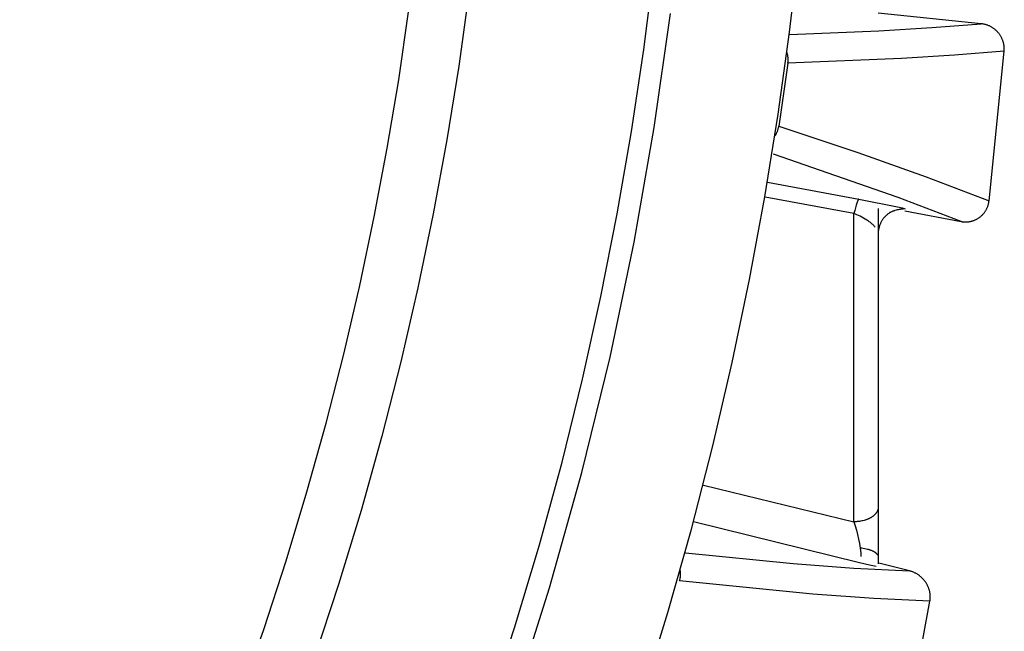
# Model space of a CAD drawing. Header units: millimetres. Extents: x -2637 to -1637, y 678 to 1678.
# Tile 308 of 348: x -1975 to -1955, y 1410 to 1422. Entities that reach past the tile are written whole.
import ezdxf

# ---------------------------------------------------------------- set-up
doc = ezdxf.new("R2010")
doc.units = ezdxf.units.MM
doc.layers.add('Make2D$B.SHOW mini', color=7, linetype='Continuous', true_color=0x000000)

msp = doc.modelspace()

# ---------------------------------------------------------------- linework, layer by layer
at = {"layer": 'Make2D$B.SHOW mini', "color": 18, "lineweight": -3, "true_color": 0x000000}
for points in [[(-1965.323, 1428.386), (-1965.398, 1426.932), (-1965.504, 1425.468), (-1965.643, 1423.995), (-1965.815, 1422.514), (-1966.021, 1421.026), (-1966.261, 1419.532), (-1966.537, 1418.034), (-1966.848, 1416.532), (-1967.195, 1415.027), (-1967.578, 1413.521), (-1967.998, 1412.014), (-1968.455, 1410.51), (-1968.95, 1409.007), (-1969.482, 1407.508), (-1970.051, 1406.015), (-1970.659, 1404.528), (-1971.304, 1403.049), (-1971.987, 1401.579), (-1972.707, 1400.12), (-1973.465, 1398.673), (-1974.26, 1397.24), (-1975.092, 1395.822)], [(-1975.546, 1397.334), (-1974.796, 1398.658), (-1974.078, 1399.995), (-1973.393, 1401.343), (-1972.741, 1402.701), (-1972.121, 1404.067), (-1971.535, 1405.442), (-1970.982, 1406.823), (-1970.462, 1408.209), (-1969.974, 1409.6), (-1969.52, 1410.994), (-1969.098, 1412.39), (-1968.708, 1413.787), (-1968.351, 1415.184), (-1968.026, 1416.58), (-1967.732, 1417.973), (-1967.469, 1419.364), (-1967.237, 1420.751), (-1967.036, 1422.133), (-1966.864, 1423.509), (-1966.722, 1424.879), (-1966.608, 1426.241), (-1966.522, 1427.595)], [(-1973.044, 1387.068), (-1971.959, 1388.602), (-1970.915, 1390.157), (-1969.914, 1391.734), (-1968.955, 1393.329), (-1968.04, 1394.941), (-1967.169, 1396.569), (-1966.341, 1398.211), (-1965.557, 1399.864), (-1964.817, 1401.528), (-1964.122, 1403.201), (-1963.471, 1404.88), (-1962.863, 1406.565), (-1962.299, 1408.254), (-1961.779, 1409.945), (-1961.302, 1411.637), (-1960.867, 1413.327), (-1960.475, 1415.016), (-1960.124, 1416.7), (-1959.813, 1418.38), (-1959.544, 1420.053), (-1959.313, 1421.718), (-1959.122, 1423.375)], [(-1975.462, 1388.648), (-1974.389, 1390.159), (-1973.357, 1391.694), (-1972.368, 1393.25), (-1971.421, 1394.827), (-1970.518, 1396.422), (-1969.658, 1398.034), (-1968.843, 1399.66), (-1968.073, 1401.3), (-1967.347, 1402.95), (-1966.665, 1404.611), (-1966.029, 1406.279), (-1965.437, 1407.953), (-1964.889, 1409.632), (-1964.386, 1411.313), (-1963.926, 1412.995), (-1963.51, 1414.677), (-1963.137, 1416.357), (-1962.806, 1418.034), (-1962.517, 1419.705), (-1962.269, 1421.37), (-1962.062, 1423.028)], [(-1975.398, 1387.988), (-1974.639, 1389.031), (-1973.901, 1390.087), (-1973.182, 1391.154), (-1972.484, 1392.231), (-1971.806, 1393.319), (-1971.148, 1394.416), (-1970.512, 1395.522), (-1969.897, 1396.636), (-1969.302, 1397.758), (-1968.729, 1398.887), (-1967.648, 1401.165), (-1966.651, 1403.464), (-1965.741, 1405.78), (-1964.917, 1408.108), (-1964.178, 1410.444), (-1963.524, 1412.784), (-1962.953, 1415.123), (-1962.464, 1417.457), (-1962.056, 1419.783), (-1961.727, 1422.096)], [(-1955.428, 1421.889), (-1957.517, 1422.105)], [(-1959.315, 1421.67), (-1957.503, 1421.746), (-1956.432, 1421.81), (-1955.428, 1421.889)], [(-1954.963, 1421.333), (-1954.962, 1421.346), (-1954.961, 1421.358), (-1954.961, 1421.371), (-1954.961, 1421.384), (-1954.961, 1421.396), (-1954.962, 1421.409), (-1954.963, 1421.421), (-1954.964, 1421.433), (-1954.966, 1421.446), (-1954.968, 1421.458), (-1954.97, 1421.47), (-1954.972, 1421.482), (-1954.975, 1421.494), (-1954.978, 1421.506), (-1954.982, 1421.518), (-1954.985, 1421.53), (-1954.989, 1421.542), (-1954.994, 1421.553), (-1954.998, 1421.565), (-1955.003, 1421.577), (-1955.008, 1421.588), (-1955.014, 1421.6), (-1955.019, 1421.611), (-1955.026, 1421.622), (-1955.032, 1421.633), (-1955.038, 1421.644), (-1955.045, 1421.655), (-1955.052, 1421.666), (-1955.06, 1421.676), (-1955.067, 1421.687), (-1955.075, 1421.697), (-1955.084, 1421.707), (-1955.092, 1421.716), (-1955.101, 1421.726), (-1955.109, 1421.735), (-1955.119, 1421.744), (-1955.128, 1421.753), (-1955.137, 1421.761), (-1955.147, 1421.77), (-1955.157, 1421.778), (-1955.167, 1421.785), (-1955.177, 1421.793), (-1955.187, 1421.8), (-1955.198, 1421.807), (-1955.208, 1421.814), (-1955.219, 1421.821), (-1955.23, 1421.827), (-1955.241, 1421.833), (-1955.252, 1421.838), (-1955.263, 1421.844), (-1955.274, 1421.849), (-1955.285, 1421.854), (-1955.297, 1421.858), (-1955.308, 1421.862), (-1955.32, 1421.866), (-1955.331, 1421.87), (-1955.343, 1421.873), (-1955.355, 1421.877), (-1955.367, 1421.879), (-1955.379, 1421.882), (-1955.391, 1421.884), (-1955.403, 1421.886), (-1955.416, 1421.888), (-1955.428, 1421.889)], [(-1959.348, 1421.092), (-1959.346, 1421.105), (-1959.345, 1421.117), (-1959.344, 1421.13), (-1959.343, 1421.142), (-1959.343, 1421.155), (-1959.343, 1421.167), (-1959.343, 1421.179), (-1959.344, 1421.191), (-1959.345, 1421.203), (-1959.346, 1421.215), (-1959.348, 1421.227), (-1959.35, 1421.239), (-1959.352, 1421.251), (-1959.354, 1421.263), (-1959.357, 1421.275), (-1959.36, 1421.287), (-1959.363, 1421.298), (-1959.367, 1421.308)], [(-1954.963, 1421.333), (-1955.969, 1421.252), (-1957.044, 1421.186), (-1959.348, 1421.092)], [(-1955.271, 1418.295), (-1954.963, 1421.333)], [(-1959.348, 1421.092), (-1959.532, 1419.813)], [(-1959.607, 1419.617), (-1959.6, 1419.628), (-1959.594, 1419.638), (-1959.588, 1419.649), (-1959.582, 1419.66), (-1959.576, 1419.671), (-1959.571, 1419.682), (-1959.566, 1419.693), (-1959.561, 1419.704), (-1959.557, 1419.716), (-1959.553, 1419.727), (-1959.549, 1419.739), (-1959.546, 1419.751), (-1959.542, 1419.763), (-1959.539, 1419.775), (-1959.537, 1419.787), (-1959.534, 1419.8), (-1959.532, 1419.813)], [(-1959.532, 1419.813), (-1957.929, 1419.275), (-1956.543, 1418.782), (-1955.271, 1418.295)], [(-1955.836, 1417.877), (-1957.115, 1418.366), (-1959.642, 1419.242)], [(-1959.759, 1418.676), (-1957.909, 1418.329)], [(-1958.009, 1418.037), (-1959.812, 1418.369)], [(-1957.909, 1418.329), (-1957.909, 1418.329), (-1957.909, 1418.329), (-1957.909, 1418.329), (-1957.91, 1418.329), (-1957.91, 1418.329), (-1957.91, 1418.329), (-1957.91, 1418.329), (-1957.91, 1418.329), (-1957.911, 1418.329), (-1957.911, 1418.329), (-1957.911, 1418.329), (-1957.911, 1418.329), (-1957.912, 1418.329), (-1957.912, 1418.328), (-1957.912, 1418.328), (-1957.912, 1418.328), (-1957.913, 1418.328), (-1957.913, 1418.328), (-1957.913, 1418.328), (-1957.913, 1418.327), (-1957.914, 1418.327), (-1957.914, 1418.327), (-1957.914, 1418.327), (-1957.914, 1418.327), (-1957.915, 1418.326), (-1957.915, 1418.326), (-1957.916, 1418.325), (-1957.917, 1418.324), (-1957.917, 1418.324), (-1957.918, 1418.323), (-1957.918, 1418.322), (-1957.919, 1418.322), (-1957.92, 1418.32), (-1957.921, 1418.318), (-1957.922, 1418.316), (-1957.924, 1418.314), (-1957.925, 1418.312), (-1957.926, 1418.31), (-1957.929, 1418.304), (-1957.932, 1418.298), (-1957.935, 1418.292), (-1957.938, 1418.284), (-1957.944, 1418.268), (-1957.951, 1418.249), (-1957.958, 1418.228), (-1957.965, 1418.205), (-1957.979, 1418.154), (-1957.994, 1418.097), (-1958.009, 1418.037)], [(-1957.909, 1418.329), (-1957.123, 1418.173), (-1957.034, 1418.153), (-1956.971, 1418.137)], [(-1957.517, 1418.141), (-1957.517, 1417.631)], [(-1957.004, 1418.128), (-1957.005, 1418.128), (-1957.006, 1418.128), (-1957.009, 1418.128), (-1957.013, 1418.128), (-1957.017, 1418.128), (-1957.028, 1418.127), (-1957.042, 1418.126), (-1957.057, 1418.124), (-1957.075, 1418.121), (-1957.094, 1418.118), (-1957.114, 1418.115), (-1957.134, 1418.11), (-1957.156, 1418.105), (-1957.178, 1418.099), (-1957.188, 1418.096), (-1957.199, 1418.092), (-1957.21, 1418.088), (-1957.221, 1418.084), (-1957.231, 1418.08), (-1957.241, 1418.076), (-1957.251, 1418.071), (-1957.261, 1418.066), (-1957.271, 1418.061), (-1957.275, 1418.058), (-1957.28, 1418.056), (-1957.292, 1418.048), (-1957.304, 1418.04), (-1957.316, 1418.031), (-1957.327, 1418.023), (-1957.338, 1418.013), (-1957.349, 1418.004), (-1957.36, 1417.994), (-1957.371, 1417.984), (-1957.381, 1417.974), (-1957.391, 1417.963), (-1957.4, 1417.952), (-1957.409, 1417.941), (-1957.418, 1417.929), (-1957.427, 1417.917), (-1957.435, 1417.905), (-1957.443, 1417.893), (-1957.45, 1417.881), (-1957.456, 1417.869), (-1957.463, 1417.858), (-1957.469, 1417.846), (-1957.474, 1417.833), (-1957.48, 1417.821), (-1957.484, 1417.808), (-1957.489, 1417.796), (-1957.493, 1417.783), (-1957.497, 1417.77), (-1957.501, 1417.757), (-1957.504, 1417.744), (-1957.507, 1417.731), (-1957.51, 1417.718), (-1957.512, 1417.704), (-1957.514, 1417.691)], [(-1955.836, 1417.877), (-1955.824, 1417.875), (-1955.812, 1417.873), (-1955.799, 1417.872), (-1955.787, 1417.871), (-1955.775, 1417.87), (-1955.763, 1417.869), (-1955.751, 1417.869), (-1955.739, 1417.869), (-1955.727, 1417.869), (-1955.715, 1417.869), (-1955.703, 1417.87), (-1955.692, 1417.872), (-1955.68, 1417.873), (-1955.668, 1417.875), (-1955.656, 1417.877), (-1955.645, 1417.879), (-1955.633, 1417.882), (-1955.621, 1417.885), (-1955.61, 1417.888), (-1955.598, 1417.892), (-1955.587, 1417.895), (-1955.575, 1417.9), (-1955.564, 1417.904), (-1955.553, 1417.909), (-1955.541, 1417.914), (-1955.53, 1417.919), (-1955.52, 1417.925), (-1955.509, 1417.931), (-1955.498, 1417.937), (-1955.488, 1417.943), (-1955.477, 1417.95), (-1955.467, 1417.957), (-1955.457, 1417.964), (-1955.448, 1417.972), (-1955.438, 1417.98), (-1955.429, 1417.988), (-1955.42, 1417.996), (-1955.411, 1418.005), (-1955.402, 1418.013), (-1955.394, 1418.023), (-1955.386, 1418.032), (-1955.378, 1418.041), (-1955.37, 1418.051), (-1955.362, 1418.061), (-1955.355, 1418.071), (-1955.348, 1418.081), (-1955.341, 1418.092), (-1955.335, 1418.102), (-1955.329, 1418.113), (-1955.323, 1418.124), (-1955.317, 1418.135), (-1955.312, 1418.146), (-1955.307, 1418.158), (-1955.302, 1418.169), (-1955.298, 1418.181), (-1955.294, 1418.193), (-1955.29, 1418.205), (-1955.286, 1418.217), (-1955.283, 1418.23), (-1955.28, 1418.242), (-1955.277, 1418.255), (-1955.275, 1418.268), (-1955.273, 1418.282), (-1955.271, 1418.295)], [(-1957.58, 1417.764), (-1957.59, 1417.776), (-1957.602, 1417.788), (-1957.614, 1417.801), (-1957.626, 1417.813), (-1957.64, 1417.825), (-1957.654, 1417.837), (-1957.668, 1417.849), (-1957.683, 1417.861), (-1957.699, 1417.872), (-1957.715, 1417.884), (-1957.731, 1417.895), (-1957.748, 1417.906), (-1957.782, 1417.927), (-1957.816, 1417.947), (-1957.85, 1417.966), (-1957.883, 1417.982), (-1957.916, 1417.998), (-1957.948, 1418.012), (-1957.979, 1418.025), (-1958.009, 1418.037)], [(-1958.009, 1411.784), (-1958.009, 1418.037)], [(-1956.98, 1418.091), (-1955.836, 1417.877)], [(-1957.517, 1417.631), (-1957.517, 1412.077)], [(-1961.061, 1412.526), (-1958.009, 1411.784)], [(-1957.517, 1412.077), (-1957.517, 1412.074), (-1957.517, 1412.07), (-1957.518, 1412.067), (-1957.518, 1412.064), (-1957.518, 1412.061), (-1957.518, 1412.057), (-1957.519, 1412.054), (-1957.519, 1412.051), (-1957.52, 1412.047), (-1957.52, 1412.044), (-1957.521, 1412.041), (-1957.522, 1412.037), (-1957.523, 1412.034), (-1957.523, 1412.031), (-1957.524, 1412.027), (-1957.525, 1412.024), (-1957.527, 1412.021), (-1957.528, 1412.017), (-1957.529, 1412.014), (-1957.53, 1412.011), (-1957.532, 1412.007), (-1957.533, 1412.004), (-1957.535, 1412), (-1957.536, 1411.997), (-1957.538, 1411.994), (-1957.54, 1411.99), (-1957.541, 1411.987), (-1957.543, 1411.983), (-1957.547, 1411.977), (-1957.552, 1411.97), (-1957.556, 1411.963), (-1957.561, 1411.957), (-1957.566, 1411.95), (-1957.572, 1411.943), (-1957.578, 1411.937), (-1957.584, 1411.931), (-1957.59, 1411.924), (-1957.597, 1411.918), (-1957.604, 1411.912), (-1957.611, 1411.906), (-1957.619, 1411.9), (-1957.627, 1411.894), (-1957.635, 1411.888), (-1957.643, 1411.882), (-1957.652, 1411.877), (-1957.661, 1411.871), (-1957.67, 1411.866), (-1957.679, 1411.861), (-1957.689, 1411.856), (-1957.698, 1411.851), (-1957.708, 1411.846), (-1957.718, 1411.842), (-1957.729, 1411.837), (-1957.739, 1411.833), (-1957.75, 1411.829), (-1957.76, 1411.825), (-1957.771, 1411.821), (-1957.782, 1411.818), (-1957.804, 1411.811), (-1957.827, 1411.806), (-1957.85, 1411.8), (-1957.873, 1411.796), (-1957.896, 1411.792), (-1957.919, 1411.789), (-1957.941, 1411.787), (-1957.964, 1411.785), (-1957.986, 1411.784), (-1958.009, 1411.784)], [(-1957.517, 1412.077), (-1957.517, 1411.073)], [(-1957.895, 1410.949), (-1961.263, 1411.781)], [(-1958.009, 1411.784), (-1957.984, 1411.703), (-1957.959, 1411.616), (-1957.937, 1411.526), (-1957.916, 1411.434), (-1957.898, 1411.342), (-1957.883, 1411.25)], [(-1961.423, 1411.155), (-1959.238, 1410.938), (-1958.012, 1410.845), (-1956.886, 1410.788)], [(-1957.526, 1411.107), (-1957.527, 1411.108), (-1957.528, 1411.11), (-1957.528, 1411.111), (-1957.529, 1411.113), (-1957.53, 1411.114), (-1957.531, 1411.116), (-1957.533, 1411.119), (-1957.536, 1411.122), (-1957.538, 1411.125), (-1957.541, 1411.128), (-1957.543, 1411.131), (-1957.546, 1411.134), (-1957.549, 1411.137), (-1957.552, 1411.14), (-1957.556, 1411.143), (-1957.559, 1411.146), (-1957.563, 1411.149), (-1957.566, 1411.152), (-1957.57, 1411.155), (-1957.574, 1411.158), (-1957.578, 1411.161), (-1957.583, 1411.164), (-1957.587, 1411.167), (-1957.592, 1411.17), (-1957.597, 1411.172), (-1957.607, 1411.178), (-1957.617, 1411.183), (-1957.628, 1411.188), (-1957.64, 1411.193), (-1957.652, 1411.198), (-1957.664, 1411.203), (-1957.677, 1411.208), (-1957.69, 1411.212), (-1957.703, 1411.216), (-1957.717, 1411.22), (-1957.732, 1411.224), (-1957.761, 1411.231), (-1957.791, 1411.237), (-1957.821, 1411.242), (-1957.852, 1411.247), (-1957.883, 1411.25)], [(-1957.883, 1411.25), (-1957.876, 1411.198), (-1957.871, 1411.152), (-1957.868, 1411.112), (-1957.866, 1411.076)], [(-1957.561, 1410.877), (-1957.692, 1410.904), (-1957.895, 1410.949)], [(-1957.517, 1411.073), (-1957.517, 1410.933)], [(-1956.886, 1410.788), (-1957.504, 1410.941)], [(-1961.543, 1410.588), (-1961.54, 1410.6), (-1961.537, 1410.613), (-1961.534, 1410.625), (-1961.532, 1410.637), (-1961.53, 1410.65), (-1961.528, 1410.662), (-1961.527, 1410.674), (-1961.526, 1410.687), (-1961.525, 1410.699), (-1961.525, 1410.711), (-1961.524, 1410.723), (-1961.525, 1410.735), (-1961.525, 1410.747), (-1961.526, 1410.759), (-1961.527, 1410.771), (-1961.528, 1410.784), (-1961.53, 1410.794), (-1961.531, 1410.804)], [(-1956.469, 1410.171), (-1956.467, 1410.185), (-1956.465, 1410.199), (-1956.463, 1410.213), (-1956.462, 1410.226), (-1956.462, 1410.24), (-1956.461, 1410.253), (-1956.461, 1410.266), (-1956.462, 1410.279), (-1956.463, 1410.293), (-1956.464, 1410.305), (-1956.465, 1410.318), (-1956.467, 1410.331), (-1956.469, 1410.344), (-1956.472, 1410.356), (-1956.474, 1410.369), (-1956.477, 1410.381), (-1956.48, 1410.394), (-1956.484, 1410.406), (-1956.488, 1410.418), (-1956.492, 1410.43), (-1956.496, 1410.441), (-1956.501, 1410.453), (-1956.506, 1410.465), (-1956.511, 1410.476), (-1956.516, 1410.488), (-1956.522, 1410.499), (-1956.528, 1410.51), (-1956.534, 1410.521), (-1956.54, 1410.532), (-1956.547, 1410.542), (-1956.554, 1410.553), (-1956.561, 1410.563), (-1956.568, 1410.574), (-1956.576, 1410.584), (-1956.584, 1410.594), (-1956.592, 1410.603), (-1956.6, 1410.613), (-1956.609, 1410.622), (-1956.617, 1410.632), (-1956.626, 1410.641), (-1956.635, 1410.649), (-1956.645, 1410.658), (-1956.654, 1410.667), (-1956.664, 1410.675), (-1956.673, 1410.683), (-1956.683, 1410.691), (-1956.693, 1410.698), (-1956.703, 1410.705), (-1956.714, 1410.712), (-1956.724, 1410.719), (-1956.735, 1410.726), (-1956.746, 1410.732), (-1956.756, 1410.738), (-1956.767, 1410.744), (-1956.779, 1410.75), (-1956.79, 1410.755), (-1956.801, 1410.76), (-1956.813, 1410.765), (-1956.825, 1410.769), (-1956.837, 1410.774), (-1956.849, 1410.778), (-1956.861, 1410.782), (-1956.874, 1410.785), (-1956.886, 1410.788)], [(-1956.469, 1410.171), (-1957.603, 1410.225), (-1958.842, 1410.316), (-1961.543, 1410.588)], [(-1956.765, 1408.542), (-1956.469, 1410.171)]]:
    msp.add_lwpolyline(points, dxfattribs=at)

doc.saveas('drawing.dxf')
